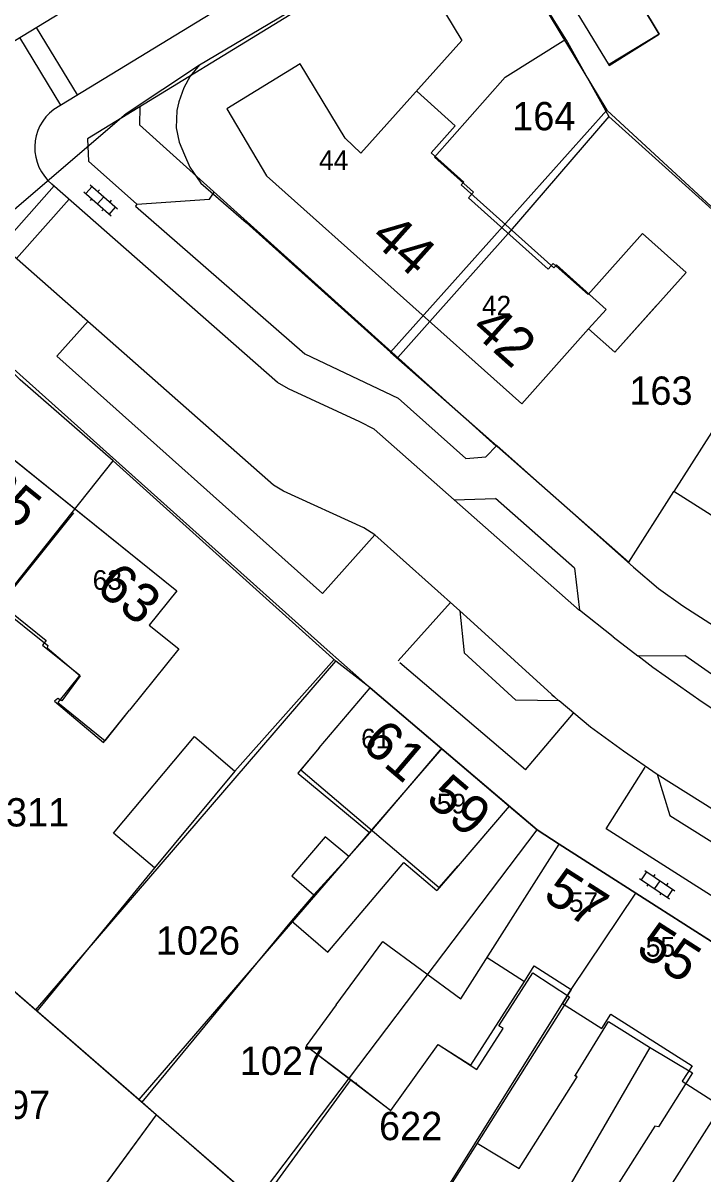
# Model space of a CAD drawing. Extents: x 148816 to 151297, y 399515 to 402500.
# Drawn here: x 149700.3 to 149743.5, y 400390.2 to 400463.3 of the extents above; entities that cross this region are included whole.
import ezdxf

# ---------------------------------------------------------------- set-up
doc = ezdxf.new("R2010")
doc.units = 0
for name, color, linetype in [('B01 Hoofdgebouw  [D] Norm', 7, 'Continuous'), ('B01 Hoofdgebouw  [T] Norm', 7, 'Continuous'), ('B01 hoofgebouw', 7, 'Continuous'), ('B07 Tussenmuur  [D] Norm', 7, 'Continuous'), ('G01 perceelsgrens', 7, 'Continuous'), ('S02 Open verharding  Norm', 7, 'Continuous'), ('T04 Haag heg  [D] Gem', 7, 'Continuous'), ('V00 Kant verharding algemeen  [T] Norm', 7, 'Continuous'), ('V00 Kant verharding algemeen secundair  [T] Gem', 7, 'Continuous'), ('Z01 perceelnummer', 7, 'Continuous'), ('Z02 huisnummer', 7, 'Continuous'), ('Z02 Huisnummer  [Tekst] Norm', 7, 'Continuous')]:
    doc.layers.add(name, color=color, linetype=linetype)

msp = doc.modelspace()

# ---------------------------------------------------------------- linework, layer by layer
at = {"layer": 'B01 Hoofdgebouw  [D] Norm'}
for p, q in [((149740.768, 400462.643), (149739.578, 400464.599)), ((149735.53, 400464.02), (149737.58, 400460.65)), ((149737.58, 400460.65), (149740.768, 400462.643)), ((149710.189, 400423.531), (149710.22, 400423.57)), ((149706.648, 400419.131), (149707.09, 400419.68)), ((149705.445, 400417.636), (149706.648, 400419.131)), ((149706.073, 400411.865), (149711.227, 400418.017)), ((149713.778, 400415.817), (149708.674, 400409.665)), ((149708.674, 400409.665), (149706.073, 400411.865)), ((149735.511, 400396.392), (149735.383, 400396.468)), ((149721.541, 400395.995), (149721.465, 400395.919))]:
    msp.add_line(p, q, dxfattribs=at)
for points in [[(149682.127, 400422.976), (149686.543, 400426.192), (149685.056, 400428.133), (149691.029, 400432.444), (149695.729, 400428.577), (149695.883, 400428.729), (149698.763, 400426.296), (149701.898, 400423.786), (149701.846, 400423.634), (149703.943, 400421.867), (149702.79, 400420.273), (149702.536, 400420.427), (149702.332, 400420.25), (149705.445, 400417.636)], [(149703.527, 400432.216), (149698.763, 400426.296)], [(149711.227, 400418.017), (149713.778, 400415.817)], [(149719.15, 400417.28), (149717.796, 400415.679)], [(149722.374, 400411.893), (149726.854, 400417.154)], [(149717.796, 400415.679), (149722.374, 400411.893), (149721.043, 400410.376), (149719.527, 400411.631), (149717.402, 400409.152), (149718.817, 400407.949), (149717.384, 400406.305), (149719.708, 400404.308), (149724.521, 400409.999), (149726.629, 400408.225)], [(149718.817, 400407.949), (149721.043, 400410.376)], [(149727.98, 400409.8), (149726.629, 400408.225)], [(149718.314, 400398.361), (149721.155, 400396.216), (149723.708, 400394.243), (149726.708, 400398.445), (149729.162, 400396.854), (149730.856, 400399.462), (149730.577, 400399.616), (149732.733, 400402.984), (149735.061, 400401.47), (149729.183, 400392.176), (149731.865, 400390.559), (149735.561, 400396.383), (149735.435, 400396.486), (149737.54, 400399.905), (149740.147, 400398.262), (149742.88, 400396.644), (149740.724, 400393.2), (149740.495, 400393.252), (149736.799, 400387.453), (149739.216, 400385.896)], [(149720.23, 400400.96), (149718.314, 400398.361)], [(149746.59, 400397.48), (149739.216, 400385.896)]]:
    msp.add_lwpolyline(points, dxfattribs=at)
at = {"layer": 'B01 Hoofdgebouw  [T] Norm'}
for p, q in [((149726.14, 400465.68), (149728.22, 400462.23)), ((149728.22, 400462.23), (149721.8, 400455.08)), ((149717.94, 400460.76), (149713.27, 400457.89)), ((149720.81, 400456.02), (149717.94, 400460.76)), ((149713.27, 400457.89), (149715.79, 400453.64)), ((149721.8, 400455.08), (149720.81, 400456.02)), ((149715.79, 400453.64), (149732.03, 400439.15)), ((149732.03, 400439.15), (149736.28, 400443.91)), ((149736.28, 400443.91), (149737.95, 400442.42)), ((149697.32, 400437.53), (149710.09, 400427.27)), ((149710.09, 400427.27), (149708.34, 400425.09)), ((149708.34, 400425.09), (149710.22, 400423.57)), ((149710.22, 400423.57), (149707.09, 400419.68)), ((149719.15, 400417.28), (149722.38, 400421.1)), ((149722.38, 400421.1), (149731.23, 400413.59)), ((149731.23, 400413.59), (149727.98, 400409.8)), ((149728.15, 400401.34), (149734.41, 400411.17)), ((149734.41, 400411.17), (149749.27, 400401.69)), ((149720.23, 400400.96), (149723.2, 400404.99)), ((149723.2, 400404.99), (149728.15, 400401.34))]:
    msp.add_line(p, q, dxfattribs=at)
msp.add_lwpolyline([(149737.95, 400442.42), (149742.478, 400447.495), (149739.713, 400449.962), (149736.258, 400446.089), (149734.035, 400448.072), (149733.709, 400447.707), (149728.639, 400452.235), (149728.966, 400452.601), (149726.486, 400454.817), (149730.967, 400459.909), (149734.834, 400462.314), (149730.9, 400468.64)], dxfattribs=at)
at = {"layer": 'B01 hoofgebouw'}
for points in [[(149754.24, 400473.78), (149751.64, 400478.05), (149749.63, 400476.83), (149748.17, 400479.23), (149734.2, 400470.72), (149737.53, 400465.25), (149735.53, 400464.02), (149737.58, 400460.65)], [(149754.24, 400473.78), (149755.545, 400471.608), (149752.321, 400469.647), (149751.116, 400471.629), (149749.1, 400470.403), (149750.761, 400467.672), (149746.908, 400465.328), (149745.117, 400468.271), (149741.826, 400466.269), (149741.96, 400466.048), (149739.578, 400464.599), (149740.768, 400462.643), (149737.553, 400460.687)], [(149733.55, 400464.4), (149730.9, 400468.64), (149726.14, 400465.68), (149728.22, 400462.23), (149721.8, 400455.08), (149720.81, 400456.02), (149717.94, 400460.76), (149713.27, 400457.89), (149715.79, 400453.64), (149732.03, 400439.15), (149736.28, 400443.91), (149737.95, 400442.42), (149740.58, 400445.37)], [(149737.95, 400442.42), (149742.478, 400447.495), (149739.713, 400449.962), (149736.258, 400446.089), (149734.035, 400448.072), (149733.709, 400447.707), (149728.639, 400452.235), (149728.966, 400452.601), (149726.486, 400454.817), (149730.967, 400459.909), (149734.834, 400462.314), (149730.9, 400468.64)], [(149725.387, 400458.983), (149727.803, 400456.821), (149726.264, 400455.1), (149728.342, 400453.241), (149728.183, 400453.063), (149734.075, 400447.793), (149734.235, 400447.971), (149737.393, 400445.147), (149736.28, 400443.91)], [(149680.16, 400425.77), (149677.28, 400429.86), (149690.71, 400439.32), (149695.6, 400435.4), (149697.32, 400437.53), (149710.09, 400427.27), (149708.34, 400425.09), (149710.22, 400423.57), (149707.09, 400419.68)], [(149695.6, 400435.4), (149693.34, 400432.601), (149691.512, 400434.07), (149689.065, 400431.025), (149691.898, 400428.75), (149693.298, 400430.493), (149695.517, 400428.71), (149695.734, 400428.98), (149701.792, 400424.113), (149701.559, 400423.823), (149703.935, 400421.915), (149702.526, 400420.161), (149705.533, 400417.745), (149707.09, 400419.68)], [(149719.15, 400417.28), (149722.38, 400421.1), (149731.23, 400413.59), (149727.98, 400409.8)], [(149719.15, 400417.28), (149717.973, 400415.889), (149726.787, 400408.409), (149727.98, 400409.8)], [(149720.23, 400400.96), (149723.2, 400404.99), (149728.15, 400401.34), (149734.41, 400411.17), (149749.27, 400401.69), (149746.59, 400397.48)], [(149729.822, 400403.966), (149732.194, 400402.453), (149732.82, 400403.434), (149735.175, 400401.932), (149734.611, 400401.048), (149737.116, 400399.45), (149737.7, 400400.366), (149742.855, 400397.078), (149742.232, 400396.102), (149744.707, 400394.522), (149746.59, 400397.48)], [(149720.23, 400400.96), (149718.314, 400398.361), (149723.708, 400394.243), (149726.708, 400398.445), (149728.79, 400397.117), (149732.194, 400402.453)]]:
    msp.add_lwpolyline(points, dxfattribs=at)
at = {"layer": 'B07 Tussenmuur  [D] Norm'}
msp.add_line((149731.173, 400449.97), (149726.178, 400444.381), dxfattribs=at)
msp.add_line((149731.173, 400449.97), (149726.178, 400444.381), dxfattribs=at)
at = {"layer": 'G01 perceelsgrens'}
for points in [[(149711.53, 400460.677), (149729.317, 400471.225)], [(149729.317, 400471.225), (149737.431, 400457.807)], [(149689.638, 400443.297), (149693.972, 400446.553), (149706.878, 400457.592), (149711.53, 400460.677)], [(149711.53, 400460.677), (149710.952, 400459.975), (149710.544, 400459.223), (149710.218, 400458.334), (149710.103, 400457.788), (149710.065, 400456.689), (149710.243, 400455.781), (149710.586, 400454.975), (149710.933, 400454.195), (149711.624, 400453.164), (149714.514, 400450.666), (149723.693, 400442.423)], [(149737.431, 400457.807), (149723.693, 400442.423)], [(149737.431, 400457.807), (149749.851, 400446.358)], [(149749.851, 400446.358), (149741.689, 400433.57)], [(149706.05, 400435.536), (149700.147, 400440.671), (149697.858, 400442.978), (149696.463, 400444.213), (149695.149, 400444.702), (149693.983, 400444.908), (149692.988, 400444.821), (149691.687, 400444.348), (149689.638, 400443.297)], [(149723.693, 400442.423), (149738.829, 400429.089)], [(149688.673, 400413.674), (149706.05, 400435.536)], [(149720.209, 400422.795), (149706.05, 400435.536)], [(149738.829, 400429.089), (149741.689, 400433.57)], [(149748.505, 400429.255), (149743.6, 400432.36), (149741.689, 400433.57)], [(149701.135, 400400.643), (149720.209, 400422.795)], [(149726.943, 400417.228), (149722.38, 400421.1), (149720.209, 400422.795)], [(149707.715, 400394.935), (149726.943, 400417.228)], [(149733, 400412.09), (149726.943, 400417.228)], [(149715.147, 400388.488), (149733, 400412.09)], [(149739.288, 400408.058), (149734.41, 400411.17), (149733, 400412.09)], [(149691.33, 400409.149), (149701.135, 400400.643)], [(149723.374, 400383.038), (149734.611, 400401.048), (149735.175, 400401.932), (149739.288, 400408.058)], [(149771.497, 400387.567), (149769.23, 400389), (149754.35, 400398.47), (149749.27, 400401.69), (149739.288, 400408.058)], [(149701.135, 400400.643), (149707.715, 400394.935)], [(149707.715, 400394.935), (149708.816, 400393.98)], [(149695.388, 400375.496), (149699.961, 400381.893), (149703.883, 400387.264), (149708.816, 400393.98)], [(149708.816, 400393.98), (149714.49, 400389.058)]]:
    msp.add_lwpolyline(points, dxfattribs=at)
at = {"layer": 'S02 Open verharding  Norm'}
for p, q in [((149704.197, 400452.614), (149705.919, 400451.089)), ((149704.31, 400452.515), (149704.708, 400452.964)), ((149704.595, 400453.063), (149706.317, 400451.538)), ((149705.181, 400452.744), (149705.082, 400452.632)), ((149704.684, 400452.183), (149704.584, 400452.071)), ((149705.456, 400452.301), (149705.058, 400451.851)), ((149705.93, 400452.081), (149705.83, 400451.969)), ((149705.432, 400451.52), (149705.333, 400451.408)), ((149705.806, 400451.188), (149706.204, 400451.637)), ((149739.646, 400408.905), (149739.982, 400409.403)), ((149739.857, 400409.487), (149741.764, 400408.201)), ((149739.522, 400408.989), (149741.429, 400407.703)), ((149740.48, 400409.248), (149740.396, 400409.123)), ((149740.811, 400408.844), (149740.475, 400408.346)), ((149741.309, 400408.689), (149741.225, 400408.564)), ((149740.061, 400408.626), (149739.977, 400408.501)), ((149740.89, 400408.067), (149740.806, 400407.942)), ((149741.304, 400407.787), (149741.64, 400408.285))]:
    msp.add_line(p, q, dxfattribs=at)
at = {"layer": 'T04 Haag heg  [D] Gem'}
for p, q in [((149737.573, 400457.413), (149731.173, 400449.97)), ((149724.149, 400442.097), (149726.178, 400444.381)), ((149713.778, 400415.817), (149720.092, 400422.905)), ((149708.674, 400409.665), (149701.2, 400400.562)), ((149717.384, 400406.305), (149707.869, 400394.776)), ((149740.172, 400398.247), (149729.12, 400379.259)), ((149721.155, 400396.216), (149715.366, 400388.273)), ((149703.883, 400387.264), (149708.816, 400393.98)), ((149729.183, 400392.176), (149723.327, 400382.959))]:
    msp.add_line(p, q, dxfattribs=at)
for points in [[(149734.834, 400462.314), (149737.573, 400457.413), (149749.851, 400446.358)], [(149707.753, 400458.021), (149707.733, 400456.877), (149730.406, 400436.464)], [(149707.55, 400451.84), (149712.166, 400452.149), (149712.483, 400452.601)], [(149682.127, 400422.976), (149689.886, 400411.738), (149690.68, 400409.687), (149716.368, 400387.404), (149735.005, 400375.5)]]:
    msp.add_lwpolyline(points, dxfattribs=at)
at = {"layer": 'V00 Kant verharding algemeen  [T] Norm'}
for p, q in [((149767.64, 400494.69), (149704.42, 400455.98)), ((149704.42, 400455.98), (149704.49, 400454.56)), ((149704.49, 400454.56), (149707.55, 400451.84)), ((149716.49, 400440.51), (149702.155, 400453.11)), ((149707.55, 400451.84), (149707.48, 400451.71)), ((149716.24, 400433.98), (149696.73, 400451.17)), ((149707.48, 400451.71), (149718.23, 400442.32)), ((149702.48, 400442.18), (149704.47, 400444.41)), ((149697.38, 400443.45), (149719.66, 400423.51)), ((149718.23, 400442.32), (149724.18, 400439.5)), ((149702.48, 400442.18), (149719.361, 400427.103)), ((149717.19, 400440.1), (149716.49, 400440.51)), ((149721.74, 400438), (149717.19, 400440.1)), ((149724.18, 400439.5), (149728.48, 400435.68)), ((149722.64, 400437.54), (149721.74, 400438)), ((149722.64, 400437.54), (149727.732, 400433.053)), ((149729.75, 400435.77), (149730.44, 400436.5)), ((149730.44, 400436.5), (149739.14, 400428.76)), ((149728.48, 400435.68), (149729.75, 400435.77)), ((149716.88, 400433.6), (149716.24, 400433.98)), ((149721.99, 400431.27), (149716.88, 400433.6)), ((149727.732, 400433.053), (149730.364, 400433.132)), ((149735.378, 400428.714), (149730.364, 400433.132)), ((149719.361, 400427.103), (149722.69, 400430.83)), ((149722.69, 400430.83), (149721.99, 400431.27)), ((149722.69, 400430.83), (149728.089, 400426.002)), ((149735.378, 400428.714), (149735.706, 400426.046)), ((149739.14, 400428.76), (149740.73, 400427.41)), ((149740.73, 400427.41), (149742.27, 400426.32)), ((149724.166, 400422.81), (149727.492, 400426.534)), ((149742.27, 400426.32), (149744.28, 400425.03)), ((149728.089, 400426.002), (149728.367, 400423.322)), ((149737.83, 400424.34), (149735.706, 400426.046)), ((149737.83, 400424.34), (149739.415, 400423.125)), ((149719.66, 400423.51), (149722.38, 400421.1)), ((149731.643, 400420.329), (149728.367, 400423.322)), ((149724.28, 400422.71), (149732.267, 400415.903)), ((149739.414, 400423.125), (149742.401, 400423.164)), ((149744.514, 400421.676), (149742.401, 400423.164)), ((149733.95, 400420.66), (149734.107, 400420.527)), ((149734.412, 400420.27), (149731.643, 400420.329)), ((149736.39, 400418.6), (149734.412, 400420.27)), ((149732.266, 400415.902), (149735.325, 400419.491)), ((149738.5, 400417.07), (149736.39, 400418.6)), ((149740.643, 400415.585), (149738.5, 400417.07)), ((149737.387, 400412.146), (149739.883, 400416.068)), ((149740.631, 400415.623), (149741.438, 400412.99)), ((149731.23, 400413.59), (149733, 400412.09)), ((149741.438, 400412.99), (149751.895, 400406.417)), ((149733, 400412.09), (149734.41, 400411.17)), ((149751.879, 400402.924), (149737.388, 400412.147))]:
    msp.add_line(p, q, dxfattribs=at)
for points in [[(149761.842, 400500), (149697.009, 400460.521)], [(149765.849, 400496.594), (149702.27, 400457.845)]]:
    msp.add_lwpolyline(points, dxfattribs=at)
msp.add_arc((149704.082, 400455.432), 3.018, 126.90789, 230.30954, dxfattribs=at)
at = {"layer": 'V00 Kant verharding algemeen secundair  [T] Gem'}
for p, q in [((149703.79, 400458.772), (149701.179, 400463.06)), ((149702.734, 400458.128), (149700.122, 400462.417)), ((149702.296, 400452.989), (149698.952, 400449.212)), ((149703.245, 400452.155), (149699.899, 400448.378)), ((149735.709, 400426.023), (149727.732, 400433.053)), ((149728.75, 400425.41), (149728.089, 400426.001)), ((149734.376, 400420.271), (149728.75, 400425.41)), ((149740.36, 400422.4), (149739.414, 400423.125)), ((149743.5, 400420.19), (149740.36, 400422.4)), ((149751.6, 400414.84), (149743.5, 400420.19)), ((149740.631, 400415.623), (149754.44, 400406.946))]:
    msp.add_line(p, q, dxfattribs=at)

# ---------------------------------------------------------------- texts
at = {"layer": 'Z01 perceelnummer'}
for s, p in [('164', (149731.42, 400456.528)), ('163', (149738.87, 400439.085)), ('311', (149699.236, 400412.292)), ('1026', (149708.766, 400404.145)), ('1027', (149714.105, 400396.507)), ('1797', (149696.691, 400393.709)), ('622', (149722.957, 400392.361))]:
    msp.add_text(s, height=1.8, dxfattribs=at).set_placement(p)
at = {"layer": 'Z02 huisnummer'}
for s, rotation, p in [('44', 318.24275, (149722.331, 400449.598)), ('42', 318.24275, (149728.712, 400443.785)), ('65', 321.25072, (149697.261, 400433.407)), ('63', 321.25072, (149704.855, 400427.305)), ('61', 319.66603, (149721.741, 400417.378)), ('59', 319.7031, (149725.838, 400413.903)), ('57', 327.45411, (149733.29, 400407.704)), ('55', 327.45411, (149739.193, 400404.262))]:
    msp.add_text(s, height=2.5, rotation=rotation, dxfattribs=at).set_placement(p)
at = {"layer": 'Z02 Huisnummer  [Tekst] Norm'}
for s, p in [('44', (149719.14, 400454)), ('42', (149729.495, 400444.76)), ('63', (149704.75, 400427.33)), ('61', (149721.815, 400417.25)), ('59', (149726.63, 400413.12)), ('57', (149735.025, 400406.865)), ('55', (149739.912, 400404.021))]:
    msp.add_text(s, height=1.25, dxfattribs=at).set_placement(p)

doc.saveas('drawing.dxf')
